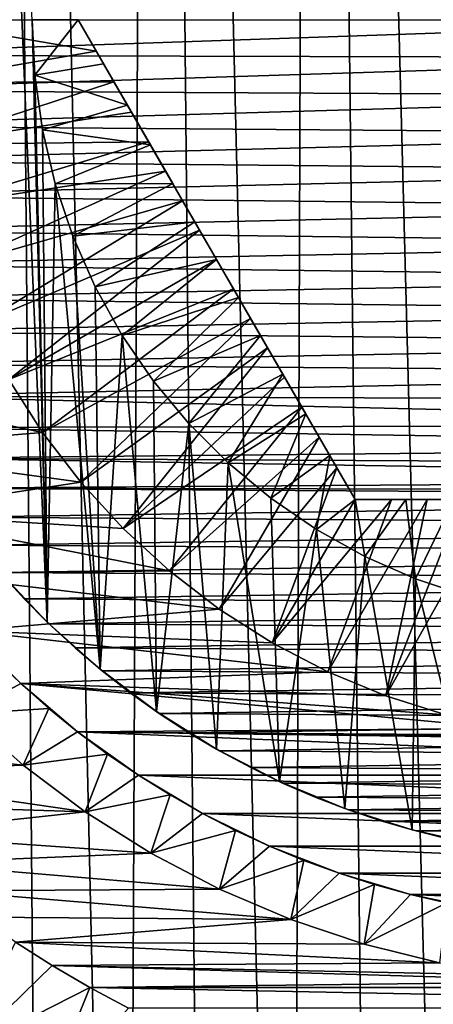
# Model space of a CAD drawing. Header units: metres. Extents: x -30 to 30, y -76 to 64.
# Tile 368 of 541: x -5.1 to -1.66, y 21.79 to 30. Entities that reach past the tile are written whole.
import ezdxf

# ---------------------------------------------------------------- set-up
doc = ezdxf.new("R2010")
doc.units = ezdxf.units.M
doc.layers.add('solid_508511', color=7, linetype='CONTINUOUS')

msp = doc.modelspace()

# ---------------------------------------------------------------- linework, layer by layer
at = {"layer": 'solid_508511'}
for points in [[(-5.537377, 8.744123, 22.323473), (-4.886679, 9.12376, 22.474882), (-5.304138, 57.5, 22.380037)], [(-4.216572, 9.452151, 22.610186), (-3.993941, 57.5, 22.650572), (-5.304138, 57.5, 22.380037)], [(-4.886679, 9.12376, 22.474882), (-4.216572, 9.452151, 22.610186), (-5.304138, 57.5, 22.380037)], [(-4.216572, 9.452151, 22.610186), (-3.532681, 9.728445, 22.727079), (-3.993941, 57.5, 22.650572)], [(-2.837471, 9.953447, 22.824303), (-2.670147, 57.5, 22.844479), (-3.993941, 57.5, 22.650572)], [(-3.532681, 9.728445, 22.727079), (-2.837471, 9.953447, 22.824303), (-3.993941, 57.5, 22.650572)], [(-2.837471, 9.953447, 22.824303), (-2.134133, 10.127596, 22.900774), (-2.670147, 57.5, 22.844479)], [(-1.425745, 10.251329, 22.955767), (-1.337299, 57.5, 22.961088), (-2.670147, 57.5, 22.844479)], [(-2.134133, 10.127596, 22.900774), (-1.425745, 10.251329, 22.955767), (-2.670147, 57.5, 22.844479)], [(-4.875018, 24.976635, -13.5), (-5.280442, 34.595314, -13.5), (-5.280438, 25.404682, -13.5)], [(-5, 30, -13.5), (-5.280442, 34.595314, -13.5), (-4.875018, 24.976635, -13.5)], [(-6.993744, 29.704144, -7), (-7, 30.000034, -7), (1.598076, 30, -7)], [(1.612737, 29.681604, -7), (-6.993744, 29.704144, -7), (1.598076, 30, -7)], [(-4.466999, 29.73707, -20.619387), (-5.977163, 29.47707, -21.5), (-6, 30, -21.5)], [(-4.466999, 29.73707, -20.619387), (-6, 30, -21.5), (-4.618802, 30, -20.702564)], [(-4.978665, 29.538649, -13.5), (-5, 30, -13.5), (-4.875018, 24.976635, -13.5)], [(-4.618802, 30, -13.881198), (-5, 30, -13.5), (-4.978665, 29.538649, -13.5)], [(-4.406791, 29.632786, -14.077931), (-4.618802, 30, -13.881198), (-4.978665, 29.538649, -13.5)], [(-3.464102, 28, -20.345303), (-4.618802, 30, -13.881198), (-4.406791, 29.632786, -14.077931)], [(-4.466999, 29.73707, -20.619387), (-4.618802, 30, -20.702564), (-4.618802, 30, -13.881198)], [(-4.319108, 29.480913, -20.54748), (-4.466999, 29.73707, -20.619387), (-4.618802, 30, -13.881198)], [(-4.174129, 29.229803, -20.486511), (-4.319108, 29.480913, -20.54748), (-4.618802, 30, -13.881198)], [(-4.03107, 28.982018, -20.436298), (-4.174129, 29.229803, -20.486511), (-4.618802, 30, -13.881198)], [(-3.889006, 28.735956, -20.396841), (-4.03107, 28.982018, -20.436298), (-4.618802, 30, -13.881198)], [(-3.747262, 28.490448, -20.368334), (-3.889006, 28.735956, -20.396841), (-4.618802, 30, -13.881198)], [(-3.605686, 28.245232, -20.351082), (-3.747262, 28.490448, -20.368334), (-4.618802, 30, -13.881198)], [(-3.464102, 28, -20.345303), (-3.605686, 28.245232, -20.351082), (-4.618802, 30, -13.881198)], [(-4.319108, 29.480913, -20.54748), (-5.977163, 29.47707, -21.5), (-4.466999, 29.73707, -20.619387)], [(1.612737, 29.681604, -7), (-6.97499, 29.408833, -7), (-6.993744, 29.704144, -7)], [(1.612737, 29.681604, -7), (1.656818, 29.364073, -7), (-6.97499, 29.408833, -7)], [(-4.207068, 29.286856, -14.232921), (-4.406791, 29.632786, -14.077931), (-4.978665, 29.538649, -13.5)], [(-3.464102, 28, -20.345303), (-4.406791, 29.632786, -14.077931), (-4.207068, 29.286856, -14.232921)], [(-4.319108, 29.480913, -20.54748), (-5.908856, 28.958158, -21.5), (-5.977163, 29.47707, -21.5)], [(-4.174129, 29.229803, -20.486511), (-5.908856, 28.958158, -21.5), (-4.319108, 29.480913, -20.54748)], [(-4.914877, 29.08131, -13.5), (-4.978665, 29.538649, -13.5), (-4.875018, 24.976635, -13.5)], [(-4.207068, 29.286856, -14.232921), (-4.978665, 29.538649, -13.5), (-4.914877, 29.08131, -13.5)], [(1.656818, 29.364073, -7), (-6.943773, 29.114561, -7), (-6.97499, 29.408833, -7)], [(1.656818, 29.364073, -7), (1.730384, 29.049429, -7), (-6.943773, 29.114561, -7)], [(-4.03107, 28.982018, -20.436298), (-5.908856, 28.958158, -21.5), (-4.174129, 29.229803, -20.486511)], [(-4.015855, 28.955664, -14.350577), (-4.207068, 29.286856, -14.232921), (-4.914877, 29.08131, -13.5)], [(-3.464102, 28, -20.345303), (-4.207068, 29.286856, -14.232921), (-4.015855, 28.955664, -14.350577)], [(1.730384, 29.049429, -7), (-6.900136, 28.821817, -7), (-6.943773, 29.114561, -7)], [(-4.80912, 28.63166, -13.5), (-4.914877, 29.08131, -13.5), (-4.875018, 24.976635, -13.5)], [(-4.015855, 28.955664, -14.350577), (-4.914877, 29.08131, -13.5), (-4.80912, 28.63166, -13.5)], [(1.730384, 29.049429, -7), (1.833847, 28.738335, -7), (-6.900136, 28.821817, -7)], [(-4.03107, 28.982018, -20.436298), (-5.795552, 28.447083, -21.5), (-5.908856, 28.958158, -21.5)], [(-3.889006, 28.735956, -20.396841), (-5.795552, 28.447083, -21.5), (-4.03107, 28.982018, -20.436298)], [(-3.829648, 28.633144, -14.433737), (-4.015855, 28.955664, -14.350577), (-4.80912, 28.63166, -13.5)], [(-3.464102, 28, -20.345303), (-4.015855, 28.955664, -14.350577), (-3.829648, 28.633144, -14.433737)], [(1.833847, 28.738335, -7), (-6.844172, 28.531233, -7), (-6.900136, 28.821817, -7)], [(1.833847, 28.738335, -7), (1.96724, 28.433037, -7), (-6.844172, 28.531233, -7)], [(-3.889006, 28.735956, -20.396841), (-5.638171, 27.947914, -21.5), (-5.795552, 28.447083, -21.5)], [(-3.747262, 28.490448, -20.368334), (-5.638171, 27.947914, -21.5), (-3.889006, 28.735956, -20.396841)], [(-4.80912, 28.63166, -13.5), (-4.875018, 24.976635, -13.5), (-4.435005, 24.584217, -13.5)], [(-3.829648, 28.633144, -14.433737), (-4.80912, 28.63166, -13.5), (-4.662376, 28.193827, -13.5)], [(-4.662376, 28.193827, -13.5), (-4.80912, 28.63166, -13.5), (-4.435005, 24.584217, -13.5)], [(-3.646275, 28.315533, -14.483441), (-3.829648, 28.633144, -14.433737), (-4.662376, 28.193827, -13.5)], [(-3.464102, 28, -20.345303), (-3.829648, 28.633144, -14.433737), (-3.646275, 28.315533, -14.483441)], [(1.96724, 28.433037, -7), (-6.775984, 28.243292, -7), (-6.844172, 28.531233, -7)], [(-3.747262, 28.490448, -20.368334), (-5.437827, 27.464247, -21.5), (-5.638171, 27.947914, -21.5)], [(-3.605686, 28.245232, -20.351082), (-5.437827, 27.464247, -21.5), (-3.747262, 28.490448, -20.368334)], [(1.96724, 28.433037, -7), (2.130986, 28.134779, -7), (-6.775984, 28.243292, -7)], [(2.130986, 28.134779, -7), (-6.695674, 27.958445, -7), (-6.775984, 28.243292, -7)], [(-3.605686, 28.245232, -20.351082), (-5.196173, 27.000036, -21.5), (-5.437827, 27.464247, -21.5)], [(-3.464102, 28, -20.345303), (-5.196173, 27.000036, -21.5), (-3.605686, 28.245232, -20.351082)], [(-3.646275, 28.315533, -14.483441), (-4.662376, 28.193827, -13.5), (-4.475797, 27.771267, -13.5)], [(-3.464102, 28, -14.500002), (-3.646275, 28.315533, -14.483441), (-4.475797, 27.771267, -13.5)], [(-3.464102, 28, -20.345303), (-3.646275, 28.315533, -14.483441), (-3.464102, 28, -14.500002)], [(-4.475797, 27.771267, -13.5), (-4.662376, 28.193827, -13.5), (-4.435005, 24.584217, -13.5)], [(2.130986, 28.134779, -7), (2.325296, 27.845528, -7), (-6.695674, 27.958445, -7)], [(-3.322517, 27.754768, -20.351082), (-5.196173, 27.000036, -21.5), (-3.464102, 28, -20.345303)], [(-3.464102, 28, -14.500002), (-4.475797, 27.771267, -13.5), (-4.251095, 27.367859, -13.5)], [(-3.281929, 27.684467, -14.483441), (-3.464102, 28, -14.500002), (-4.251095, 27.367859, -13.5)], [(-2.309401, 26, -20.702564), (-3.464102, 28, -14.500002), (-3.281929, 27.684467, -14.483441)], [(-3.322517, 27.754768, -20.351082), (-3.464102, 28, -20.345303), (-3.464102, 28, -14.500002)], [(-3.180942, 27.509552, -20.368334), (-3.322517, 27.754768, -20.351082), (-3.464102, 28, -14.500002)], [(-3.039197, 27.264044, -20.396841), (-3.180942, 27.509552, -20.368334), (-3.464102, 28, -14.500002)], [(-2.897133, 27.017982, -20.436298), (-3.039197, 27.264044, -20.396841), (-3.464102, 28, -14.500002)], [(-2.754074, 26.770197, -20.486511), (-2.897133, 27.017982, -20.436298), (-3.464102, 28, -14.500002)], [(-2.609096, 26.519087, -20.54748), (-2.754074, 26.770197, -20.486511), (-3.464102, 28, -14.500002)], [(-2.461204, 26.26293, -20.619387), (-2.609096, 26.519087, -20.54748), (-3.464102, 28, -14.500002)], [(-2.309401, 26, -20.702564), (-2.461204, 26.26293, -20.619387), (-3.464102, 28, -14.500002)], [(2.325296, 27.845528, -7), (-6.60339, 27.677238, -7), (-6.695674, 27.958445, -7)], [(2.325296, 27.845528, -7), (2.549958, 27.56785, -7), (-6.60339, 27.677238, -7)], [(-3.322517, 27.754768, -20.351082), (-4.914846, 26.558449, -21.5), (-5.196173, 27.000036, -21.5)], [(-3.180942, 27.509552, -20.368334), (-4.914846, 26.558449, -21.5), (-3.322517, 27.754768, -20.351082)], [(-4.251095, 27.367859, -13.5), (-4.475797, 27.771267, -13.5), (-4.435005, 24.584217, -13.5)], [(2.549958, 27.56785, -7), (-6.499322, 27.400234, -7), (-6.60339, 27.677238, -7)], [(-3.281929, 27.684467, -14.483441), (-4.251095, 27.367859, -13.5), (-3.990053, 26.986782, -13.5)], [(-3.098555, 27.366856, -14.433737), (-3.281929, 27.684467, -14.483441), (-3.990053, 26.986782, -13.5)], [(-2.309401, 26, -20.702564), (-3.281929, 27.684467, -14.483441), (-3.098555, 27.366856, -14.433737)], [(2.549958, 27.56785, -7), (2.805204, 27.303654, -7), (-6.499322, 27.400234, -7)], [(-3.180942, 27.509552, -20.368334), (-4.596326, 26.143351, -21.5), (-4.914846, 26.558449, -21.5)], [(-3.039197, 27.264044, -20.396841), (-4.596326, 26.143351, -21.5), (-3.180942, 27.509552, -20.368334)], [(2.805204, 27.303654, -7), (-6.383637, 27.127865, -7), (-6.499322, 27.400234, -7)], [(-4.251095, 27.367859, -13.5), (-4.435005, 24.584217, -13.5), (-3.963506, 24.230198, -13.5)], [(-3.990053, 26.986782, -13.5), (-4.251095, 27.367859, -13.5), (-3.963506, 24.230198, -13.5)], [(-3.098555, 27.366856, -14.433737), (-3.990053, 26.986782, -13.5), (-3.695044, 26.631529, -13.5)], [(-2.912349, 27.044336, -14.350577), (-3.098555, 27.366856, -14.433737), (-3.695044, 26.631529, -13.5)], [(-2.309401, 26, -20.702564), (-3.098555, 27.366856, -14.433737), (-2.912349, 27.044336, -14.350577)], [(2.805204, 27.303654, -7), (3.089878, 27.056135, -7), (-6.383637, 27.127865, -7)], [(-3.039197, 27.264044, -20.396841), (-4.242556, 25.757278, -21.5), (-4.596326, 26.143351, -21.5)], [(-2.897133, 27.017982, -20.436298), (-4.242556, 25.757278, -21.5), (-3.039197, 27.264044, -20.396841)], [(3.089878, 27.056135, -7), (-6.256518, 26.860577, -7), (-6.383637, 27.127865, -7)], [(3.089878, 27.056135, -7), (3.40348, 26.827686, -7), (-6.256518, 26.860577, -7)], [(-2.754074, 26.770197, -20.486511), (-4.242556, 25.757278, -21.5), (-2.897133, 27.017982, -20.436298)], [(-2.912349, 27.044336, -14.350577), (-3.695044, 26.631529, -13.5), (-3.368498, 26.304974, -13.5)], [(-2.721135, 26.713144, -14.232921), (-2.912349, 27.044336, -14.350577), (-3.368498, 26.304974, -13.5)], [(-2.309401, 26, -20.702564), (-2.912349, 27.044336, -14.350577), (-2.721135, 26.713144, -14.232921)], [(-5.196173, 27.000036, -21.5), (-4.914846, 26.558449, -21.5), (-6.891167, 26.977177, -21.5)], [(-4.914846, 26.558449, -21.5), (-6.618061, 26.418541, -21.5), (-6.891167, 26.977177, -21.5)], [(-3.695044, 26.631529, -13.5), (-3.990053, 26.986782, -13.5), (-3.963506, 24.230198, -13.5)], [(3.744213, 26.62146, -7), (-6.118235, 26.598944, -7), (-6.256518, 26.860577, -7)], [(3.40348, 26.827686, -7), (3.744213, 26.62146, -7), (-6.256518, 26.860577, -7)], [(-2.754074, 26.770197, -20.486511), (-3.856819, 25.403814, -21.5), (-4.242556, 25.757278, -21.5)], [(-2.609096, 26.519087, -20.54748), (-3.856819, 25.403814, -21.5), (-2.754074, 26.770197, -20.486511)], [(-2.721135, 26.713144, -14.232921), (-3.368498, 26.304974, -13.5), (-3.013159, 26.009909, -13.5)], [(-2.521413, 26.367214, -14.077931), (-2.721135, 26.713144, -14.232921), (-3.013159, 26.009909, -13.5)], [(-2.309401, 26, -20.702564), (-2.721135, 26.713144, -14.232921), (-2.521413, 26.367214, -14.077931)], [(3.744213, 26.62146, -7), (4.109855, 26.440464, -7), (-6.118235, 26.598944, -7)], [(-3.695044, 26.631529, -13.5), (-3.963506, 24.230198, -13.5), (-3.463947, 23.91715, -13.5)], [(-3.368498, 26.304974, -13.5), (-3.695044, 26.631529, -13.5), (-3.463947, 23.91715, -13.5)], [(-4.914846, 26.558449, -21.5), (-4.596326, 26.143351, -21.5), (-6.618061, 26.418541, -21.5)], [(4.109855, 26.440464, -7), (-5.969031, 26.34341, -7), (-6.118235, 26.598944, -7)], [(-2.609096, 26.519087, -20.54748), (-3.441401, 25.085051, -21.5), (-3.856819, 25.403814, -21.5)], [(-2.461204, 26.26293, -20.619387), (-3.441401, 25.085051, -21.5), (-2.609096, 26.519087, -20.54748)], [(4.109855, 26.440464, -7), (4.498085, 26.287287, -7), (-5.969031, 26.34341, -7)], [(-4.596326, 26.143351, -21.5), (-6.299626, 25.884136, -21.5), (-6.618061, 26.418541, -21.5)], [(-2.521413, 26.367214, -14.077931), (-3.013159, 26.009909, -13.5), (-2.632211, 25.748945, -13.5)], [(-2.309401, 26, -13.881198), (-2.521413, 26.367214, -14.077931), (-2.632211, 25.748945, -13.5)], [(-2.309401, 26, -20.702564), (-2.521413, 26.367214, -14.077931), (-2.309401, 26, -13.881198)], [(4.904557, 26.164854, -7), (-5.809138, 26.094374, -7), (-5.969031, 26.34341, -7)], [(4.498085, 26.287287, -7), (4.904557, 26.164854, -7), (-5.969031, 26.34341, -7)], [(-3.368498, 26.304974, -13.5), (-3.463947, 23.91715, -13.5), (-2.939743, 23.647213, -13.5)], [(-3.013159, 26.009909, -13.5), (-3.368498, 26.304974, -13.5), (-2.939743, 23.647213, -13.5)], [(-2.461204, 26.26293, -20.619387), (-3.000073, 24.80389, -21.5), (-3.441401, 25.085051, -21.5)], [(-2.309401, 26, -20.702564), (-3.000073, 24.80389, -21.5), (-2.461204, 26.26293, -20.619387)], [(-4.596326, 26.143351, -21.5), (-4.242556, 25.757278, -21.5), (-6.299626, 25.884136, -21.5)], [(4.904557, 26.164854, -7), (5.326186, 26.075079, -7), (-5.809138, 26.094374, -7)], [(5.758276, 26.019766, -7), (-5.638849, 25.852304, -7), (-5.809138, 26.094374, -7)], [(5.326186, 26.075079, -7), (5.758276, 26.019766, -7), (-5.809138, 26.094374, -7)], [(5.758276, 26.019766, -7), (5.584857, 25.779886, -7), (-5.638849, 25.852304, -7)], [(-2.632211, 25.748945, -13.5), (-3.013159, 26.009909, -13.5), (-2.939743, 23.647213, -13.5)], [(-2.005795, 26, -20.619387), (-2.535681, 24.562138, -21.5), (-3.000073, 24.80389, -21.5)], [(-2.005795, 26, -20.619387), (-3.000073, 24.80389, -21.5), (-2.309401, 26, -20.702564)], [(-2.309401, 26, -13.881198), (-2.632211, 25.748945, -13.5), (-2.228665, 25.524172, -13.5)], [(-1.710012, 26, -20.54748), (-2.05214, 24.361853, -21.5), (-2.535681, 24.562138, -21.5)], [(-1.710012, 26, -20.54748), (-2.535681, 24.562138, -21.5), (-2.005795, 26, -20.619387)], [(-1.885378, 26, -14.077931), (-2.309401, 26, -13.881198), (-2.228665, 25.524172, -13.5)], [(0, 26, -20.345303), (-2.309401, 26, -13.881198), (-1.885378, 26, -14.077931)], [(-2.005795, 26, -20.619387), (-2.309401, 26, -20.702564), (-2.309401, 26, -13.881198)], [(-1.710012, 26, -20.54748), (-2.005795, 26, -20.619387), (-2.309401, 26, -13.881198)], [(-1.420055, 26, -20.486511), (-1.710012, 26, -20.54748), (-2.309401, 26, -13.881198)], [(-1.133937, 26, -20.436298), (-1.420055, 26, -20.486511), (-2.309401, 26, -13.881198)], [(-0.849809, 26, -20.396841), (-1.133937, 26, -20.436298), (-2.309401, 26, -13.881198)], [(-0.56632, 26, -20.368334), (-0.849809, 26, -20.396841), (-2.309401, 26, -13.881198)], [(-0.28317, 26, -20.351082), (-0.56632, 26, -20.368334), (-2.309401, 26, -13.881198)], [(0, 26, -20.345303), (-0.28317, 26, -20.351082), (-2.309401, 26, -13.881198)], [(-1.885378, 26, -14.077931), (-2.228665, 25.524172, -13.5), (-1.806239, 25.33765, -13.5)], [(-1.133937, 26, -20.436298), (-1.552869, 24.204432, -21.5), (-2.05214, 24.361853, -21.5)], [(-1.420055, 26, -20.486511), (-2.05214, 24.361853, -21.5), (-1.710012, 26, -20.54748)], [(-1.133937, 26, -20.436298), (-2.05214, 24.361853, -21.5), (-1.420055, 26, -20.486511)], [(-1.485935, 26, -14.23292), (-1.885378, 26, -14.077931), (-1.806239, 25.33765, -13.5)], [(0, 26, -20.345303), (-1.885378, 26, -14.077931), (-1.485935, 26, -14.23292)], [(-1.485935, 26, -14.23292), (-1.806239, 25.33765, -13.5), (-1.368264, 25.190855, -13.5)], [(-3.856819, 25.403814, -21.5), (-5.938314, 25.378098, -21.5), (-6.299626, 25.884136, -21.5)], [(-4.242556, 25.757278, -21.5), (-3.856819, 25.403814, -21.5), (-6.299626, 25.884136, -21.5)], [(5.584857, 25.779886, -7), (-5.458514, 25.617695, -7), (-5.638849, 25.852304, -7)], [(5.584857, 25.779886, -7), (5.401536, 25.547653, -7), (-5.458514, 25.617695, -7)], [(-2.632211, 25.748945, -13.5), (-2.939743, 23.647213, -13.5), (-2.394758, 23.422377, -13.5)], [(-2.228665, 25.524172, -13.5), (-2.632211, 25.748945, -13.5), (-2.394758, 23.422377, -13.5)], [(5.401536, 25.547653, -7), (-5.268423, 25.390909, -7), (-5.458514, 25.617695, -7)], [(5.401536, 25.547653, -7), (5.208529, 25.323332, -7), (-5.268423, 25.390909, -7)], [(-2.228665, 25.524172, -13.5), (-2.394758, 23.422377, -13.5), (-1.832723, 23.244181, -13.5)], [(-1.806239, 25.33765, -13.5), (-2.228665, 25.524172, -13.5), (-1.832723, 23.244181, -13.5)], [(-3.856819, 25.403814, -21.5), (-3.441401, 25.085051, -21.5), (-5.938314, 25.378098, -21.5)], [(-3.441401, 25.085051, -21.5), (-5.536325, 24.903458, -21.5), (-5.938314, 25.378098, -21.5)], [(-5.280438, 25.404682, -13.5), (-5.268423, 25.390909, -7), (-5.068874, 25.172318, -7)], [(-4.875018, 24.976635, -13.5), (-5.280438, 25.404682, -13.5), (-5.068874, 25.172318, -7)], [(5.208529, 25.323332, -7), (-5.068874, 25.172318, -7), (-5.268423, 25.390909, -7)], [(5.208529, 25.323332, -7), (5.006174, 25.10733, -7), (-5.068874, 25.172318, -7)], [(-1.806239, 25.33765, -13.5), (-1.832723, 23.244181, -13.5), (-1.257711, 23.113914, -13.5)], [(-1.368264, 25.190855, -13.5), (-1.806239, 25.33765, -13.5), (-1.257711, 23.113914, -13.5)], [(5.006174, 25.10733, -7), (-4.860294, 24.962391, -7), (-5.068874, 25.172318, -7)], [(-4.875018, 24.976635, -13.5), (-5.068874, 25.172318, -7), (-4.860294, 24.962391, -7)], [(-3.441401, 25.085051, -21.5), (-3.000073, 24.80389, -21.5), (-5.536325, 24.903458, -21.5)], [(5.006174, 25.10733, -7), (4.794906, 24.900112, -7), (-4.860294, 24.962391, -7)], [(-4.875018, 24.976635, -13.5), (-4.860294, 24.962391, -7), (-4.643049, 24.761482, -7)], [(-4.435005, 24.584217, -13.5), (-4.875018, 24.976635, -13.5), (-4.643049, 24.761482, -7)], [(4.794906, 24.900112, -7), (-4.643049, 24.761482, -7), (-4.860294, 24.962391, -7)], [(-5.536356, 24.903492, -37.499996), (-5.536325, 24.903458, -21.5), (-5.096563, 24.463697, -21.5)], [(-5.321031, 24.679073, -37.499996), (-5.536356, 24.903492, -37.499996), (-5.096563, 24.463697, -21.5)], [(-2.535681, 24.562138, -21.5), (-5.096563, 24.463697, -21.5), (-5.536325, 24.903458, -21.5)], [(-3.000073, 24.80389, -21.5), (-2.535681, 24.562138, -21.5), (-5.536325, 24.903458, -21.5)], [(4.794906, 24.900112, -7), (4.575084, 24.702021, -7), (-4.643049, 24.761482, -7)], [(4.575084, 24.702021, -7), (-4.417478, 24.56991, -7), (-4.643049, 24.761482, -7)], [(-4.435005, 24.584217, -13.5), (-4.643049, 24.761482, -7), (-4.417478, 24.56991, -7)], [(-5.096557, 24.46369, -37.499996), (-5.55919, 24.21242, -38), (-5.321031, 24.679073, -37.499996)], [(-5.096557, 24.46369, -37.499996), (-5.321031, 24.679073, -37.499996), (-5.096563, 24.463697, -21.5)], [(4.575084, 24.702021, -7), (4.347051, 24.513367, -7), (-4.417478, 24.56991, -7)], [(-2.535681, 24.562138, -21.5), (-2.05214, 24.361853, -21.5), (-5.096563, 24.463697, -21.5)], [(-4.435005, 24.584217, -13.5), (-4.417478, 24.56991, -7), (-4.18399, 24.388029, -7)], [(-3.963506, 24.230198, -13.5), (-4.435005, 24.584217, -13.5), (-4.18399, 24.388029, -7)], [(4.347051, 24.513367, -7), (-4.18399, 24.388029, -7), (-4.417478, 24.56991, -7)], [(4.347051, 24.513367, -7), (4.111238, 24.334517, -7), (-4.18399, 24.388029, -7)], [(-4.863342, 24.257742, -37.499996), (-5.55919, 24.21242, -38), (-5.096557, 24.46369, -37.499996)], [(-1.041886, 24.091156, -21.5), (-4.621971, 24.061731, -21.5), (-5.096563, 24.463697, -21.5)], [(-5.096557, 24.46369, -37.499996), (-5.096563, 24.463697, -21.5), (-4.621971, 24.061731, -21.5)], [(-1.552869, 24.204432, -21.5), (-1.041886, 24.091156, -21.5), (-5.096563, 24.463697, -21.5)], [(-2.05214, 24.361853, -21.5), (-1.552869, 24.204432, -21.5), (-5.096563, 24.463697, -21.5)], [(-4.863342, 24.257742, -37.499996), (-5.096557, 24.46369, -37.499996), (-4.621971, 24.061731, -21.5)], [(4.111238, 24.334517, -7), (-3.943069, 24.216213, -7), (-4.18399, 24.388029, -7)], [(-3.963506, 24.230198, -13.5), (-4.18399, 24.388029, -7), (-3.943069, 24.216213, -7)], [(4.111238, 24.334517, -7), (3.868122, 24.165825, -7), (-3.943069, 24.216213, -7)], [(-4.863342, 24.257742, -37.499996), (-5.075385, 23.783796, -38), (-5.55919, 24.21242, -38)], [(-4.621997, 24.061754, -37.499996), (-5.075385, 23.783796, -38), (-4.863342, 24.257742, -37.499996)], [(-4.621997, 24.061754, -37.499996), (-4.863342, 24.257742, -37.499996), (-4.621971, 24.061731, -21.5)], [(-3.963506, 24.230198, -13.5), (-3.943069, 24.216213, -7), (-3.6951, 24.054731, -7)], [(-3.463947, 23.91715, -13.5), (-3.963506, 24.230198, -13.5), (-3.6951, 24.054731, -7)], [(-5.55919, 24.21242, -38), (-5.075385, 23.783796, -38), (-7.033729, 23.992577, -38)], [(3.868122, 24.165825, -7), (-3.6951, 24.054731, -7), (-3.943069, 24.216213, -7)], [(3.868122, 24.165825, -7), (3.618084, 24.007549, -7), (-3.6951, 24.054731, -7)], [(-4.372669, 23.875835, -37.499996), (-5.075385, 23.783796, -38), (-4.621997, 24.061754, -37.499996)], [(-4.621997, 24.061754, -37.499996), (-4.621971, 24.061731, -21.5), (-4.115746, 23.700296, -21.5)], [(-4.372669, 23.875835, -37.499996), (-4.621997, 24.061754, -37.499996), (-4.115746, 23.700296, -21.5)], [(-1.041886, 24.091156, -21.5), (-0.522902, 24.022829, -21.5), (-4.621971, 24.061731, -21.5)], [(4.115746, 23.700296, -21.5), (-4.115746, 23.700296, -21.5), (-4.621971, 24.061731, -21.5)], [(0, 24.000006, -21.5), (4.115746, 23.700296, -21.5), (-4.621971, 24.061731, -21.5)], [(-0.522902, 24.022829, -21.5), (0, 24.000006, -21.5), (-4.621971, 24.061731, -21.5)], [(3.618084, 24.007549, -7), (-3.440475, 23.903843, -7), (-3.6951, 24.054731, -7)], [(-3.463947, 23.91715, -13.5), (-3.6951, 24.054731, -7), (-3.440475, 23.903843, -7)], [(-5.075385, 23.783796, -38), (-6.792409, 23.721018, -38), (-7.033729, 23.992577, -38)], [(3.618084, 24.007549, -7), (3.361529, 23.859957, -7), (-3.440475, 23.903843, -7)], [(-3.463947, 23.91715, -13.5), (-3.440475, 23.903843, -7), (-3.179734, 23.763874, -7)], [(-2.939743, 23.647213, -13.5), (-3.463947, 23.91715, -13.5), (-3.179734, 23.763874, -7)], [(3.361529, 23.859957, -7), (-3.179734, 23.763874, -7), (-3.440475, 23.903843, -7)], [(-4.372669, 23.875835, -37.499996), (-4.558732, 23.395557, -38), (-5.075385, 23.783796, -38)], [(-4.115748, 23.700298, -37.499996), (-4.558732, 23.395557, -38), (-4.372669, 23.875835, -37.499996)], [(-4.115748, 23.700298, -37.499996), (-4.372669, 23.875835, -37.499996), (-4.115746, 23.700296, -21.5)], [(3.361529, 23.859957, -7), (3.099007, 23.723366, -7), (-3.179734, 23.763874, -7)], [(-5.075385, 23.783796, -38), (-4.558732, 23.395557, -38), (-6.792409, 23.721018, -38)], [(3.099007, 23.723366, -7), (-2.913338, 23.635061, -7), (-3.179734, 23.763874, -7)], [(-2.939743, 23.647213, -13.5), (-3.179734, 23.763874, -7), (-2.913338, 23.635061, -7)], [(-4.558732, 23.395557, -38), (-6.540721, 23.459244, -38), (-6.792409, 23.721018, -38)], [(-3.85194, 23.535622, -37.499996), (-4.558732, 23.395557, -38), (-4.115748, 23.700298, -37.499996)], [(-4.115748, 23.700298, -37.499996), (-4.115746, 23.700296, -21.5), (-3.581541, 23.381981, -21.5)], [(-3.85194, 23.535622, -37.499996), (-4.115748, 23.700298, -37.499996), (-3.581541, 23.381981, -21.5)], [(3.581541, 23.381981, -21.5), (-3.581541, 23.381981, -21.5), (-4.115746, 23.700296, -21.5)], [(4.115746, 23.700296, -21.5), (3.581541, 23.381981, -21.5), (-4.115746, 23.700296, -21.5)], [(-2.939743, 23.647213, -13.5), (-2.913338, 23.635061, -7), (-2.641704, 23.517609, -7)], [(-2.394758, 23.422377, -13.5), (-2.939743, 23.647213, -13.5), (-2.641704, 23.517609, -7)], [(3.099007, 23.723366, -7), (2.830968, 23.598, -7), (-2.913338, 23.635061, -7)], [(2.830968, 23.598, -7), (-2.641704, 23.517609, -7), (-2.913338, 23.635061, -7)], [(2.830968, 23.598, -7), (2.557832, 23.484058, -7), (-2.641704, 23.517609, -7)], [(-3.85194, 23.535622, -37.499996), (-4.012506, 23.050142, -38), (-4.558732, 23.395557, -38)], [(-3.581555, 23.381987, -37.499996), (-4.012506, 23.050142, -38), (-3.85194, 23.535622, -37.499996)], [(-3.581555, 23.381987, -37.499996), (-3.85194, 23.535622, -37.499996), (-3.581541, 23.381981, -21.5)], [(2.557832, 23.484058, -7), (-2.365318, 23.411734, -7), (-2.641704, 23.517609, -7)], [(-2.394758, 23.422377, -13.5), (-2.641704, 23.517609, -7), (-2.365318, 23.411734, -7)], [(2.557832, 23.484058, -7), (2.280106, 23.38176, -7), (-2.365318, 23.411734, -7)], [(-4.558732, 23.395557, -38), (-6.279001, 23.207603, -38), (-6.540721, 23.459244, -38)], [(-2.394758, 23.422377, -13.5), (-2.365318, 23.411734, -7), (-2.084759, 23.317654, -7)], [(-1.832723, 23.244181, -13.5), (-2.394758, 23.422377, -13.5), (-2.084759, 23.317654, -7)], [(2.280106, 23.38176, -7), (-2.084759, 23.317654, -7), (-2.365318, 23.411734, -7)], [(-4.558732, 23.395557, -38), (-4.012506, 23.050142, -38), (-6.279001, 23.207603, -38)], [(-3.304995, 23.239628, -37.499996), (-4.012506, 23.050142, -38), (-3.581555, 23.381987, -37.499996)], [(-3.581555, 23.381987, -37.499996), (-3.581541, 23.381981, -21.5), (-3.022651, 23.108761, -21.5)], [(-3.304995, 23.239628, -37.499996), (-3.581555, 23.381987, -37.499996), (-3.022651, 23.108761, -21.5)], [(3.022651, 23.108761, -21.5), (-3.022651, 23.108761, -21.5), (-3.581541, 23.381981, -21.5)], [(3.581541, 23.381981, -21.5), (3.022651, 23.108761, -21.5), (-3.581541, 23.381981, -21.5)], [(2.280106, 23.38176, -7), (1.998357, 23.291309, -7), (-2.084759, 23.317654, -7)], [(1.998357, 23.291309, -7), (-1.800475, 23.235514, -7), (-2.084759, 23.317654, -7)], [(-1.832723, 23.244181, -13.5), (-2.084759, 23.317654, -7), (-1.800475, 23.235514, -7)], [(-3.304995, 23.239628, -37.499996), (-3.440215, 22.749788, -38), (-4.012506, 23.050142, -38)], [(-3.022678, 23.10877, -37.499996), (-3.440215, 22.749788, -38), (-3.304995, 23.239628, -37.499996)], [(-3.022678, 23.10877, -37.499996), (-3.304995, 23.239628, -37.499996), (-3.022651, 23.108761, -21.5)], [(-1.832723, 23.244181, -13.5), (-1.800475, 23.235514, -7), (-1.512916, 23.165449, -7)], [(-1.257711, 23.113914, -13.5), (-1.832723, 23.244181, -13.5), (-1.512916, 23.165449, -7)], [(1.998357, 23.291309, -7), (1.713031, 23.212841, -7), (-1.800475, 23.235514, -7)], [(1.713031, 23.212841, -7), (-1.512916, 23.165449, -7), (-1.800475, 23.235514, -7)], [(-4.012506, 23.050142, -38), (-6.007367, 22.966227, -38), (-6.279001, 23.207603, -38)], [(-2.735432, 22.98979, -37.499996), (-3.440215, 22.749788, -38), (-3.022678, 23.10877, -37.499996)], [(-3.022678, 23.10877, -37.499996), (-3.022651, 23.108761, -21.5), (-2.443455, 22.882761, -21.5)], [(-2.735432, 22.98979, -37.499996), (-3.022678, 23.10877, -37.499996), (-2.443455, 22.882761, -21.5)], [(2.443455, 22.882761, -21.5), (-2.443455, 22.882761, -21.5), (-3.022651, 23.108761, -21.5)], [(3.022651, 23.108761, -21.5), (2.443455, 22.882761, -21.5), (-3.022651, 23.108761, -21.5)], [(-4.012506, 23.050142, -38), (-3.440215, 22.749788, -38), (-6.007367, 22.966227, -38)], [(-2.735432, 22.98979, -37.499996), (-2.845769, 22.496513, -38), (-3.440215, 22.749788, -38)], [(-2.443446, 22.882753, -37.499996), (-2.845769, 22.496513, -38), (-2.735432, 22.98979, -37.499996)], [(-2.443446, 22.882753, -37.499996), (-2.735432, 22.98979, -37.499996), (-2.443455, 22.882761, -21.5)], [(-3.440215, 22.749788, -38), (-5.726557, 22.735771, -38), (-6.007367, 22.966227, -38)], [(-2.147131, 22.787827, -37.499996), (-2.845769, 22.496513, -38), (-2.443446, 22.882753, -37.499996)], [(1.847201, 22.705246, -21.5), (-1.847201, 22.705246, -21.5), (-2.443455, 22.882761, -21.5)], [(-2.443446, 22.882753, -37.499996), (-2.443455, 22.882761, -21.5), (-1.847201, 22.705246, -21.5)], [(2.443455, 22.882761, -21.5), (1.847201, 22.705246, -21.5), (-2.443455, 22.882761, -21.5)], [(-2.147131, 22.787827, -37.499996), (-2.443446, 22.882753, -37.499996), (-1.847201, 22.705246, -21.5)], [(-3.440215, 22.749788, -38), (-2.845769, 22.496513, -38), (-5.726557, 22.735771, -38)], [(-2.147131, 22.787827, -37.499996), (-2.232642, 22.291826, -38), (-2.845769, 22.496513, -38)], [(-1.847229, 22.70525, -37.499996), (-2.232642, 22.291826, -38), (-2.147131, 22.787827, -37.499996)], [(-1.847229, 22.70525, -37.499996), (-2.147131, 22.787827, -37.499996), (-1.847201, 22.705246, -21.5)], [(-2.845769, 22.496513, -38), (-5.437001, 22.516584, -38), (-5.726557, 22.735771, -38)], [(-1.544265, 22.63516, -37.499996), (-2.232642, 22.291826, -38), (-1.847229, 22.70525, -37.499996)], [(-1.847229, 22.70525, -37.499996), (-1.847201, 22.705246, -21.5), (-1.238659, 22.577648, -21.5)], [(-1.544265, 22.63516, -37.499996), (-1.847229, 22.70525, -37.499996), (-1.238659, 22.577648, -21.5)], [(1.238659, 22.577648, -21.5), (-1.238659, 22.577648, -21.5), (-1.847201, 22.705246, -21.5)], [(1.847201, 22.705246, -21.5), (1.238659, 22.577648, -21.5), (-1.847201, 22.705246, -21.5)], [(-1.544265, 22.63516, -37.499996), (-1.605307, 22.137196, -38), (-2.232642, 22.291826, -38)], [(-2.845769, 22.496513, -38), (-5.139097, 22.308952, -38), (-5.437001, 22.516584, -38)], [(-2.845769, 22.496513, -38), (-2.232642, 22.291826, -38), (-5.139097, 22.308952, -38)], [(-5.571643, 21.396553, -37), (-5.139097, 22.308952, -38), (-4.833104, 22.113081, -38)], [(-1.605307, 22.137196, -38), (-4.833104, 22.113081, -38), (-5.139097, 22.308952, -38)], [(-2.232642, 22.291826, -38), (-1.605307, 22.137196, -38), (-5.139097, 22.308952, -38)], [(-5.571643, 21.396553, -37), (-4.833104, 22.113081, -38), (-4.519679, 21.929373, -38)], [(-1.605307, 22.137196, -38), (-0.967267, 22.033503, -38), (-4.833104, 22.113081, -38)], [(-0.323189, 21.981504, -38), (-4.519679, 21.929373, -38), (-4.833104, 22.113081, -38)], [(-0.967267, 22.033503, -38), (-0.323189, 21.981504, -38), (-4.833104, 22.113081, -38)], [(-5.571643, 21.396553, -37), (-4.519679, 21.929373, -38), (-4.896506, 20.995182, -37)], [(-4.896506, 20.995182, -37), (-4.519679, 21.929373, -38), (-4.199419, 21.758194, -38)], [(-0.323189, 21.981504, -38), (4.519679, 21.929373, -38), (-4.519679, 21.929373, -38)], [(4.199419, 21.758194, -38), (-4.199419, 21.758194, -38), (-4.519679, 21.929373, -38)], [(4.519679, 21.929373, -38), (4.199419, 21.758194, -38), (-4.519679, 21.929373, -38)]]:
    msp.add_3dface(points, dxfattribs=at)

doc.saveas('drawing.dxf')
